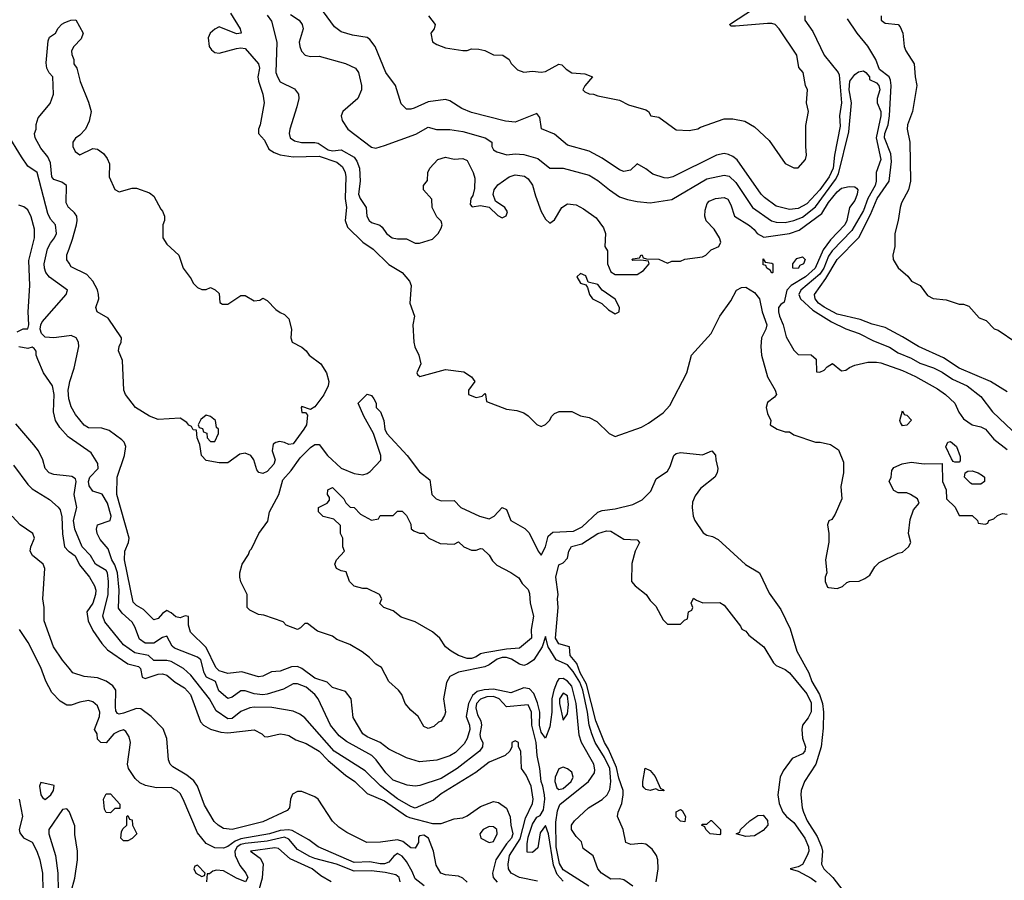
# Model space of a CAD drawing. Header units: inches. Extents: x 1793402 to 1900366, y 320852 to 470679.
# Tile 291 of 604: x 1859773 to 1864298, y 393556 to 397513. Entities that reach past the tile are written whole.
import ezdxf

# ---------------------------------------------------------------- set-up
doc = ezdxf.new("R2010")
doc.units = ezdxf.units.IN
doc.header["$MEASUREMENT"] = 0
doc.layers.add('B8359', color=7, linetype='Continuous')
doc.layers.add('B8369', color=7, linetype='Continuous')

msp = doc.modelspace()

# ---------------------------------------------------------------- linework, layer by layer
at = {"layer": 'B8359', "color": 4}
for points, elevation in [([(1860000, 396647.3), (1859997, 396650), (1859987.3, 396670), (1859988, 396750), (1859966.3, 396766.3), (1859930, 396778.7), (1859920.5, 396790), (1859914.9, 396854.9), (1859902.7, 396882.7), (1859870, 396922), (1859843.6, 396970), (1859841.2, 396990), (1859849, 397010), (1859849.1, 397030.9), (1859858, 397062), (1859912.5, 397127.5), (1859928, 397170), (1859926, 397250), (1859908.4, 397268.4), (1859898, 397290), (1859894.6, 397314.6), (1859904.7, 397415.3), (1859910, 397432), (1859938, 397450), (1859950, 397474), (1859967.3, 397492.7), (1859980.4, 397499.6), (1860000, 397507.5)], 216), ([(1860000, 396059.3), (1859930, 396050.9), (1859890, 396052.6), (1859873.7, 396070), (1859867.4, 396090), (1859869.8, 396110), (1859876.9, 396123.1), (1859986, 396250), (1859993.2, 396270), (1859910, 396329.5), (1859892.6, 396350), (1859886.6, 396370), (1859885.4, 396390), (1859900.9, 396459.1), (1859914, 396486), (1859933.7, 396510), (1859941.7, 396530), (1859937.6, 396570), (1859915.1, 396595.1), (1859902.2, 396622.2), (1859852.8, 396810), (1859810, 396839.6), (1859781.7, 396881.7), (1859715.1, 396990)], 224), ([(1859762, 396078), (1859788.9, 396091.1), (1859810, 396092), (1859814.5, 396110), (1859812.3, 396170), (1859819.5, 396290), (1859814.8, 396405.2), (1859842, 396510), (1859842, 396550), (1859825.9, 396605.9), (1859810, 396638), (1859792.6, 396652.6), (1859770, 396660.7)], 228), ([(1860000, 396392.9), (1859990, 396408.7), (1859990, 396431.3), (1860000, 396458.7)], 216), ([(1860000, 395592.5), (1859995.6, 395595.6), (1859957.7, 395637.7), (1859938, 395670), (1859929.2, 395710), (1859931.6, 395790), (1859924.5, 395830), (1859882.6, 395890), (1859856, 395950), (1859848.9, 395971.1), (1859848.9, 395988.9), (1859840.4, 396000.4), (1859830, 396008), (1859810, 396001.2), (1859770, 396009.4)], 228), ([(1860000, 395764.6), (1859998.3, 395770), (1859996.3, 395810), (1860000, 395832.4)], 224), ([(1860000, 395413.8), (1859930, 395422.7), (1859909.2, 395430), (1859889.5, 395450), (1859879.3, 395490), (1859859, 395530), (1859838.9, 395558.9), (1859755.1, 395655.1)], 232), ([(1859744.7, 395464.7), (1859810, 395376), (1859830, 395356), (1859910, 395306.6), (1859950, 395272.3), (1859959.2, 395259.2), (1859967.4, 395227.4), (1859969.7, 395149.7), (1859978.4, 395090), (1859997, 395070), (1860000, 395067.8)], 236), ([(1860000, 394532.1), (1859970, 394569), (1859929.3, 394630), (1859885.2, 394750), (1859885.2, 394810), (1859879.3, 394850), (1859889.4, 394990), (1859880.9, 395010), (1859832.7, 395050), (1859820.9, 395070), (1859823.7, 395090), (1859841.2, 395130), (1859834, 395150), (1859775.3, 395190), (1859738, 395230)], 244), ([(1860000, 394362), (1859990, 394362), (1859959.3, 394379.3), (1859920.2, 394420.2), (1859892.7, 394472.7), (1859870, 394535.3), (1859812, 394650), (1859772, 394710)], 248), ([(1859770.6, 393930), (1859786, 393850), (1859770.8, 393790), (1859774.4, 393774.4), (1859790, 393751.3), (1859830, 393731.3), (1859852.4, 393690), (1859866, 393650), (1859877.6, 393590), (1859880.3, 393510)], 248), ([(1860000, 393873.2), (1859990, 393885.2), (1859970, 393882.7), (1859907, 393790), (1859906.7, 393770), (1859937.1, 393670), (1859948.5, 393590), (1859950.7, 393509.3), (1859944, 393444), (1859950, 393424.7), (1859970, 393438), (1859990, 393461), (1860000, 393482.8)], 252)]:
    msp.add_lwpolyline(points, dxfattribs=dict(at, elevation=elevation))
at = {"layer": 'B8359', "color": 4, "elevation": 252}
msp.add_lwpolyline([(1859870, 394006), (1859864.7, 393990), (1859870.8, 393950), (1859877.3, 393937.3), (1859890, 393928), (1859916.2, 393950), (1859929.2, 393970), (1859932.3, 393992.3)], close=True, dxfattribs=at)
at = {"layer": 'B8369', "color": 4}
for points, elevation in [([(1861651.3, 397530), (1861682, 397490), (1861678, 397470), (1861663, 397450), (1861670.6, 397410.6), (1861690, 397399.1), (1861730, 397382.8), (1861810, 397370.8), (1861830, 397371), (1861850, 397378), (1861883.1, 397376.9), (1861910, 397371), (1861950, 397351.3), (1861994, 397350), (1862022, 397330), (1862031, 397311), (1862061.4, 397281.4), (1862090, 397270.8), (1862130, 397275.8), (1862170, 397271.8), (1862190, 397274.9), (1862250, 397307.7), (1862264.9, 397304.9), (1862284.6, 397284.6), (1862310, 397268.4), (1862370, 397264), (1862404.7, 397250), (1862370, 397208), (1862361, 397190), (1862370, 397181), (1862390, 397171.3), (1862410, 397171), (1862430, 397162.8), (1862530, 397142), (1862570, 397122), (1862650, 397098), (1862662, 397090), (1862674, 397070), (1862710, 397064.7), (1862790, 397006), (1862850, 397002.8), (1862889.3, 397010.7), (1862901.2, 397018.8), (1863010, 397056.3), (1863050, 397057.3), (1863105.8, 397045.8), (1863150, 397020.7), (1863217.1, 396957.1), (1863290, 396851.3), (1863330, 396831.3), (1863350, 396831.3), (1863384, 396870), (1863389.2, 396890), (1863385.2, 396930), (1863386.3, 397026.3), (1863398, 397090), (1863389.2, 397130), (1863392.7, 397190), (1863384, 397210), (1863372.7, 397270), (1863352.9, 397292.9), (1863344, 397350), (1863263.7, 397470), (1863244, 397490), (1863230, 397495.1), (1863210, 397494.7), (1863062.5, 397482.5), (1863043.2, 397483.2), (1863035.3, 397490), (1863150, 397565.5)], 244), ([(1860742, 397542), (1860786, 397470), (1860791.3, 397450), (1860770, 397447), (1860690, 397479.3), (1860670, 397469.5), (1860649, 397451), (1860639.5, 397430), (1860644.6, 397390), (1860654.3, 397374.3), (1860670, 397361.7), (1860690, 397359), (1860770, 397379.5), (1860790, 397383.1), (1860810, 397380.5), (1860870.4, 397310.4), (1860874.4, 397290), (1860868, 397250), (1860870.4, 397230), (1860890.7, 397170), (1860896, 397130), (1860878.8, 397030), (1860871, 397010), (1860871, 396990), (1860898.7, 396958.7), (1860918, 396918), (1860941.8, 396901.8), (1860970, 396892), (1861030, 396882), (1861150, 396885.5), (1861230, 396857.7), (1861256.3, 396836.3), (1861268.9, 396810), (1861271.7, 396790), (1861268.8, 396690), (1861274.9, 396650), (1861268.7, 396590), (1861279, 396559), (1861350.4, 396490.4), (1861398, 396458), (1861470, 396387.3), (1861531, 396350), (1861564.7, 396310), (1861571.3, 396290), (1861565.5, 396210), (1861588, 396150), (1861580.4, 396110), (1861584.9, 396030), (1861588.5, 396008.5), (1861607.3, 395970), (1861616, 395930), (1861598, 395890), (1861601, 395881), (1861612, 395872), (1861730, 395904.7), (1861814.4, 395894.4), (1861850, 395871.3), (1861864.7, 395850), (1861834.8, 395810), (1861836, 395790), (1861870, 395776), (1861898, 395782), (1861910, 395794), (1861914, 395790), (1861918, 395758), (1862010, 395722), (1862056.9, 395716.9), (1862090, 395704.7), (1862110, 395691.3), (1862150, 395651.3), (1862170, 395642), (1862188.9, 395651.1), (1862208, 395670), (1862218, 395690), (1862230, 395702), (1862251.6, 395711.6), (1862310, 395711.3), (1862350, 395692), (1862390, 395684.7), (1862425.4, 395665.4), (1862482, 395610), (1862510, 395596), (1862630, 395639.3), (1862662, 395658), (1862730, 395704.9), (1862760.8, 395739.2), (1862838.4, 395890), (1862860.9, 395970), (1862951.3, 396070), (1862989.8, 396150.2), (1863040.4, 396219.6), (1863066.6, 396270), (1863090, 396282), (1863110, 396283), (1863150, 396258), (1863172.4, 396230), (1863184.4, 396170), (1863206.7, 396110), (1863202.4, 396090), (1863181.6, 396050), (1863178.4, 396010), (1863182, 395970), (1863210, 395871), (1863244.9, 395810), (1863250.5, 395790), (1863242, 395778), (1863210, 395752.7), (1863203.8, 395730), (1863210, 395702), (1863224.7, 395670), (1863222, 395650), (1863254, 395630), (1863290, 395618), (1863310, 395618), (1863330, 395604.7), (1863430, 395571), (1863451, 395571), (1863499.6, 395559.6), (1863535.3, 395535.3), (1863558.5, 395478.5), (1863559.1, 395430), (1863546.4, 395366.4), (1863551.3, 395310), (1863519.8, 395240.2), (1863504.7, 395215.3), (1863491.6, 395208.4), (1863484.7, 395190), (1863492, 395150), (1863491.6, 395111.6), (1863476, 395030), (1863482, 394970), (1863474, 394950), (1863474, 394930), (1863484.7, 394904.7), (1863490, 394902), (1863530, 394898), (1863553.6, 394906.4), (1863574.6, 394925.4), (1863586, 394930), (1863630, 394931.3), (1863656.4, 394943.6), (1863680.4, 394959.6), (1863703.2, 394996.8), (1863723.2, 395016.8), (1863810, 395061), (1863830, 395064.7), (1863858, 395090), (1863868, 395110), (1863858, 395150), (1863864.7, 395215.3), (1863880.2, 395259.8), (1863906, 395290), (1863898, 395310), (1863866, 395330), (1863850, 395338), (1863810, 395338), (1863790, 395348), (1863768.7, 395390), (1863778, 395410), (1863780.4, 395439.6), (1863790, 395454), (1863828.4, 395471.6), (1863870, 395478), (1863930, 395471.3), (1864012.7, 395472.7), (1864014, 395390), (1864031.1, 395351.1), (1864032, 395310), (1864071.1, 395271.1), (1864090, 395234), (1864150, 395234), (1864174, 395210), (1864178, 395198), (1864210, 395194), (1864222, 395198), (1864226, 395210), (1864250, 395218), (1864266.8, 395233.2), (1864290, 395242), (1864310, 395239.1)], 224), ([(1860910, 397534), (1860930, 397506), (1860954.4, 397410), (1860950.5, 397270.5), (1860957.3, 397250), (1860970, 397226.8), (1861035.5, 397195.5), (1861054.8, 397170), (1861056, 397150), (1861047.3, 397112.7), (1861014, 397010), (1861010.7, 396990), (1861016, 396970), (1861035.9, 396955.9), (1861068.7, 396948.7), (1861130, 396948.5), (1861144.4, 396944.4), (1861190, 396914.4), (1861210, 396910.5), (1861250, 396914), (1861310, 396880.7), (1861322.8, 396862.8), (1861334, 396830), (1861337.1, 396770), (1861330.3, 396710), (1861337.6, 396690), (1861364.9, 396650), (1861367.7, 396610), (1861378.8, 396590), (1861390, 396580.7), (1861427.5, 396567.5), (1861439.1, 396559.1), (1861458.8, 396530), (1861484.7, 396510), (1861510, 396504.9), (1861550, 396506), (1861590, 396484.7), (1861610, 396484.7), (1861670, 396504), (1861696, 396530), (1861710, 396554), (1861714, 396570), (1861710, 396586), (1861690, 396606), (1861668.7, 396650), (1861667.3, 396687.3), (1861628, 396730), (1861628, 396750), (1861647.3, 396772.7), (1861648, 396810), (1861658, 396830), (1861695.3, 396870), (1861730, 396880.7), (1861770, 396870.8), (1861810, 396874.8), (1861830, 396864.7), (1861857.3, 396810), (1861864.5, 396784.5), (1861863.4, 396736.6), (1861855.2, 396704.8), (1861846, 396690), (1861843.6, 396663.6), (1861852.7, 396652.7), (1861890, 396658.8), (1861931.1, 396651.1), (1861970, 396612), (1861990, 396602), (1862008.4, 396611.6), (1862015.3, 396630), (1862002, 396650), (1861959, 396679), (1861949.2, 396709.2), (1861952.7, 396730), (1861970, 396753.4), (1862022, 396790), (1862050, 396799.1), (1862092.8, 396792.8), (1862110, 396781), (1862130, 396751.3), (1862142.8, 396702.8), (1862170, 396631.3), (1862190, 396596), (1862210, 396578), (1862230, 396592), (1862264, 396650), (1862290, 396666), (1862330, 396661), (1862363.5, 396643.5), (1862422, 396602), (1862455.3, 396555.3), (1862464.7, 396530), (1862462, 396470), (1862474, 396450), (1862474, 396390), (1862490, 396354), (1862510, 396342), (1862610, 396342), (1862640.4, 396359.6), (1862666, 396390), (1862662, 396402), (1862627.3, 396407.3), (1862590, 396406), (1862586, 396410), (1862590, 396414), (1862622, 396418), (1862628.4, 396431.6), (1862634, 396430), (1862638, 396418), (1862652.7, 396412.7), (1862710, 396412), (1862750, 396394), (1862770, 396402), (1862810, 396402), (1862828.9, 396411.1), (1862910, 396422), (1862926, 396430), (1862950, 396454), (1862986, 396470), (1862995.3, 396490), (1862988.7, 396510), (1862964, 396550), (1862927.8, 396587.8), (1862922, 396610), (1862922.9, 396637.1), (1862932.3, 396667.7), (1862942, 396678), (1862970, 396690.8), (1863010, 396696), (1863027.1, 396687.1), (1863041.1, 396661.1), (1863057.3, 396610), (1863127.1, 396567.1), (1863148.7, 396548.7), (1863162, 396530), (1863192.8, 396512.8), (1863309.8, 396530.2), (1863355.3, 396544.7), (1863458.4, 396621.6), (1863490, 396672.4), (1863530, 396721.6), (1863550, 396738), (1863585.4, 396745.4), (1863610, 396744.7), (1863618, 396738), (1863624.7, 396730), (1863621, 396710), (1863610, 396682), (1863586, 396650), (1863574.6, 396590), (1863564.4, 396570), (1863498.6, 396501.4), (1863465.6, 396454.4), (1863429, 396370), (1863384.2, 396330), (1863318.4, 396290), (1863297.6, 396270), (1863286, 396214), (1863270, 396204), (1863260.7, 396190), (1863259.3, 396170), (1863264.4, 396150), (1863281.6, 396110), (1863295.3, 396055.3), (1863330, 395994), (1863350, 395974), (1863410, 395972), (1863432.7, 395952.7), (1863434, 395894), (1863450, 395892), (1863470, 395902), (1863483.1, 395916.9), (1863508, 395932), (1863550, 395898), (1863570, 395902), (1863585.6, 395914.4), (1863610, 395924), (1863670, 395938), (1863710, 395938), (1863730, 395934.9), (1863830, 395899.5), (1863890, 395872.2), (1863990, 395816.4), (1864027.7, 395790), (1864070.2, 395750.2), (1864087.9, 395707.9), (1864110, 395677.1), (1864150, 395650.7), (1864190, 395640.7), (1864211, 395630), (1864250, 395584), (1864310, 395536.3)], 228), ([(1861017.1, 397537.1), (1861058, 397510), (1861071.3, 397490), (1861076, 397470), (1861058, 397410), (1861061, 397390), (1861067.9, 397367.9), (1861084.7, 397350), (1861110, 397342.8), (1861150, 397344.7), (1861270.5, 397310.5), (1861316, 397290), (1861330.8, 397270), (1861344, 397210), (1861344, 397190), (1861326.8, 397150), (1861258.8, 397090), (1861250.8, 397070), (1861254.8, 397050), (1861281, 397010), (1861390, 396927.3), (1861410, 396922.8), (1861450, 396934), (1861593.8, 396986.2), (1861650, 397018.8), (1861688.5, 397008.5), (1861750, 397008), (1861810, 396999.3), (1861912, 396970), (1861942, 396950), (1861942, 396930), (1861950, 396914), (1861965.4, 396905.4), (1862011.1, 396891.1), (1862050, 396896.3), (1862090, 396892.7), (1862154.7, 396874.7), (1862210, 396830.8), (1862270, 396830.6), (1862390, 396797.3), (1862430, 396774), (1862482.8, 396730), (1862530, 396699.1), (1862565.8, 396685.8), (1862610, 396676.3), (1862670, 396670.6), (1862770, 396686), (1862930, 396780.4), (1863010, 396798.4), (1863033, 396793), (1863064.5, 396764.5), (1863140.5, 396650), (1863227.7, 396587.7), (1863250, 396582), (1863290, 396580.3), (1863330, 396589), (1863370, 396604.9), (1863430, 396651.8), (1863521.9, 396778.1), (1863535.7, 396804.3), (1863582.9, 396997.1), (1863595.1, 397130), (1863585.1, 397190), (1863588.4, 397230), (1863610, 397260.7), (1863627.7, 397272.3), (1863650, 397277.3), (1863661, 397270), (1863678, 397250), (1863678, 397238), (1863710, 397222.8), (1863720.7, 397210), (1863724.9, 397190), (1863713.7, 397150), (1863713.4, 397130), (1863730.2, 397090.2), (1863730.2, 397070), (1863709, 396970), (1863730.3, 396870), (1863709.1, 396810.9), (1863708.9, 396770), (1863704.4, 396750), (1863671.1, 396690), (1863650, 396635.6), (1863596.3, 396543.7), (1863506.9, 396450), (1863490, 396426), (1863468.4, 396370), (1863450, 396342.7), (1863362.6, 396270), (1863353.1, 396250), (1863361.7, 396230), (1863417.6, 396177.6), (1863504, 396124), (1863570, 396091.6), (1863630, 396070.3), (1863695.9, 396035.9), (1863770, 396006.7), (1863810, 395982), (1863870, 395956.5), (1863910, 395933.4), (1863972.1, 395912.1), (1864012.1, 395892.1), (1864060.2, 395860.2), (1864126.8, 395830), (1864190, 395781), (1864244, 395710), (1864454, 395510)], 232), ([(1863380.7, 397530), (1863381.6, 397510), (1863417.8, 397457.8), (1863469.7, 397350), (1863534.7, 397270), (1863538.4, 397258.4), (1863549.7, 397130), (1863541, 397070), (1863542.6, 397022.6), (1863517.1, 396890), (1863510.6, 396830), (1863492.5, 396790), (1863449.8, 396730), (1863390, 396666.3), (1863350, 396644.9), (1863310, 396639.5), (1863250, 396655.8), (1863195.4, 396695.4), (1863180.5, 396710), (1863070, 396867.7), (1863050, 396883.8), (1863030, 396892.7), (1863010, 396897.1), (1862975.3, 396890), (1862774, 396790), (1862750, 396783.7), (1862734.7, 396785.3), (1862682.4, 396802.4), (1862650, 396827.7), (1862610, 396850.4), (1862579.3, 396820.7), (1862550, 396814.8), (1862530, 396822.8), (1862450, 396876.3), (1862390, 396907.7), (1862290, 396936.3), (1862230, 396986.8), (1862171.6, 397011.6), (1862163.5, 397063.5), (1862150, 397081), (1862050, 397042), (1862005.5, 397045.5), (1861850, 397085.5), (1861804.4, 397104.4), (1861750, 397139.1), (1861730, 397145.5), (1861650, 397134.9), (1861586, 397106), (1861570, 397101), (1861550, 397102), (1861526.4, 397126.4), (1861500.7, 397210), (1861455.5, 397270), (1861407.3, 397390), (1861382, 397422), (1861370, 397430.5), (1861302, 397442), (1861250, 397457.3), (1861219.9, 397479.9), (1861168.6, 397548.6)], 236), ([(1864310, 395802), (1864234.8, 395850), (1864090.7, 395910), (1864017.5, 395957.5), (1863902.8, 396010), (1863830, 396055.5), (1863750, 396098), (1863690, 396113.4), (1863634.7, 396134.7), (1863530, 396159.5), (1863470, 396190.4), (1863443.8, 396210), (1863428.2, 396230), (1863426, 396250), (1863477.4, 396322.6), (1863528.9, 396410), (1863629.2, 396510.8), (1863683.2, 396616.8), (1863714, 396690), (1863768.4, 396770), (1863779.5, 396860.5), (1863776, 396896), (1863747.3, 396970), (1863748.3, 396990), (1863763.2, 397030), (1863770.2, 397070), (1863777.3, 397210), (1863774.9, 397234.9), (1863768.4, 397250), (1863724.3, 397284.3), (1863707.7, 397330), (1863670.9, 397390.9), (1863620.9, 397450), (1863576.9, 397516.9)], 236), ([(1863731, 397530), (1863731, 397510), (1863750, 397497.3), (1863810, 397491), (1863819.8, 397479.8), (1863831.1, 397451.1), (1863837.3, 397390), (1863844.9, 397370), (1863884, 397310), (1863887.3, 397250), (1863896, 397210), (1863875.5, 397090), (1863853, 397030), (1863850.6, 397010), (1863863.1, 396950), (1863867.2, 396770), (1863857.6, 396730), (1863825.3, 396670), (1863819.3, 396650), (1863810.6, 396589.4), (1863794.8, 396530), (1863794.8, 396470), (1863786, 396430), (1863786.8, 396410), (1863810, 396371.3), (1863854.4, 396334.4), (1863870.9, 396310.9), (1863911.3, 396290), (1863944.5, 396244.5), (1863970, 396231), (1864030, 396224.7), (1864090, 396204.7), (1864110, 396204.7), (1864135.3, 396195.3), (1864182, 396142), (1864214, 396130), (1864251.6, 396091.6), (1864270, 396084.7), (1864350.8, 396030.8)], 244), ([(1860000, 397507.5), (1860008.9, 397511.1), (1860031.3, 397511.3), (1860064.7, 397450), (1860055.3, 397424.7), (1860022, 397390), (1860012, 397370), (1860012.7, 397352.7), (1860022, 397330), (1860022, 397310), (1860036, 397290), (1860051.1, 397228.9), (1860090, 397134), (1860101, 397090), (1860093.2, 397046.8), (1860076, 397010), (1860050, 396982), (1860030, 396968), (1860018, 396950), (1860018, 396930), (1860027.5, 396907.5), (1860050, 396891.3), (1860110, 396921), (1860130, 396918), (1860158, 396898), (1860175.3, 396875.3), (1860186, 396850), (1860184, 396790), (1860210, 396732), (1860230, 396722), (1860290, 396738.8), (1860310, 396738.8), (1860370, 396717.3), (1860390, 396701), (1860421, 396641), (1860430, 396632), (1860438, 396610), (1860438, 396590), (1860431.1, 396568.9), (1860431, 396510), (1860450, 396481), (1860504.7, 396430), (1860524.7, 396370), (1860561, 396321), (1860570, 396302), (1860590, 396282), (1860610, 396272), (1860630, 396272), (1860650, 396282), (1860671.6, 396271.6), (1860690, 396254), (1860692.7, 396212.7), (1860705.4, 396205.4), (1860730, 396204.7), (1860790, 396244.7), (1860810, 396244.7), (1860850, 396221), (1860876.4, 396223.6), (1860890, 396232), (1860910, 396222), (1860950, 396181), (1860970, 396166), (1860990, 396158), (1861010, 396138), (1861022, 396090), (1861018.8, 396050), (1861024.7, 396030), (1861070, 396006.8), (1861090, 395990.8), (1861104, 395970), (1861157.1, 395930), (1861182.4, 395890), (1861194.4, 395850), (1861190.4, 395830), (1861171.4, 395788.6), (1861130, 395732.7), (1861110, 395721.2), (1861070, 395735.1), (1861066, 395730), (1861070, 395707.7), (1861086.8, 395706.8), (1861095.2, 395695.2), (1861090.4, 395650.4), (1861078.7, 395630), (1861030, 395562.9), (1861010, 395560.5), (1860990, 395569.8), (1860966.9, 395573.1), (1860950.2, 395569.8), (1860938.3, 395561.7), (1860933, 395530), (1860947, 395490), (1860940.3, 395470), (1860910, 395436.3), (1860890, 395426.9), (1860871.5, 395431.5), (1860863.1, 395443.1), (1860849.6, 395489.6), (1860835.1, 395510), (1860810, 395519.3), (1860785.2, 395514.8), (1860730, 395475.3), (1860690, 395475.3), (1860630, 395486), (1860609.3, 395510), (1860600.2, 395560.2), (1860588.9, 395591.1), (1860586, 395626), (1860570, 395628), (1860562, 395642), (1860550, 395648.7), (1860541.2, 395661.2), (1860510, 395681.2), (1860410, 395675.4), (1860369.4, 395690), (1860305.1, 395730), (1860259.6, 395790), (1860252, 395810), (1860245.6, 395945.6), (1860226.6, 395990), (1860229.6, 396010), (1860239.7, 396030), (1860240.5, 396050), (1860180.3, 396140.3), (1860129.3, 396170), (1860123.6, 396190), (1860136.3, 396230), (1860135.8, 396250), (1860131, 396271), (1860109.7, 396310), (1860081.3, 396341.3), (1860010, 396377.2), (1860000, 396392.9)], 216), ([(1860000, 396458.7), (1860016.4, 396503.6), (1860034, 396570), (1860037.6, 396590), (1860035.1, 396610), (1860025.1, 396625.1), (1860000, 396647.3)], 216), ([(1860000, 395832.4), (1860002.9, 395850), (1860023.6, 395910), (1860044.5, 396010), (1860042.9, 396030), (1860032.3, 396050), (1860010, 396060.5), (1860000, 396059.3)], 224), ([(1862388.2, 393530), (1862270, 393605.1), (1862254.4, 393634.4), (1862238.2, 393710), (1862236.6, 393823.4), (1862243.8, 393876.2), (1862255.7, 393904.3), (1862386.3, 394010), (1862415.1, 394050), (1862416.4, 394063.6), (1862411.6, 394090), (1862355.5, 394190), (1862343.3, 394223.3), (1862330, 394369.2), (1862310, 394448.2), (1862290, 394472), (1862270, 394484.4), (1862250, 394482.4), (1862242.4, 394470), (1862227.6, 394430), (1862219, 394390), (1862218.4, 394330), (1862210, 394262), (1862190, 394209.2), (1862170, 394237.2), (1862161.5, 394270), (1862163.1, 394330), (1862152.1, 394372.1), (1862135, 394415), (1862116.3, 394436.3), (1862090, 394441.1), (1862030, 394418.3), (1861950, 394435.1), (1861907.8, 394432.2), (1861876, 394424), (1861853.4, 394406.6), (1861836.2, 394370), (1861824.4, 394310), (1861840.4, 394270), (1861841.6, 394250), (1861830, 394208.7), (1861816.1, 394183.9), (1861775.4, 394144.6), (1861749.3, 394129.3), (1861690, 394109.4), (1861610, 394101.2), (1861550, 394119.3), (1861470, 394159.3), (1861430, 394189.4), (1861370, 394216), (1861349.3, 394230), (1861305.6, 394305.6), (1861296.4, 394390), (1861270, 394424.4), (1861210, 394442.7), (1861186.6, 394466.6), (1861130, 394485.1), (1861070, 394529.6), (1861050, 394538.7), (1861022.7, 394537.3), (1860970, 394518.4), (1860930, 394515.1), (1860890, 394495.6), (1860870, 394491.6), (1860794.5, 394514.5), (1860730, 394507.6), (1860690, 394519.7), (1860674.8, 394534.8), (1860630, 394627), (1860557.6, 394697.6), (1860549.4, 394730), (1860548.9, 394768.9), (1860532.9, 394772.9), (1860510, 394763.7), (1860490, 394767.3), (1860470, 394786), (1860450, 394797), (1860430, 394783.7), (1860410, 394759.3), (1860390, 394753.2), (1860341.6, 394801.6), (1860310, 394819.5), (1860295.3, 394835.3), (1860254.7, 395030), (1860257, 395070), (1860273.2, 395110), (1860276, 395130), (1860219.7, 395330), (1860221.1, 395410), (1860254.5, 395510), (1860260.9, 395550), (1860252.7, 395570), (1860242, 395582), (1860184.5, 395624.5), (1860150, 395635.1), (1860090, 395637.2), (1860070, 395649.2), (1860030, 395697.2), (1860010, 395733.2), (1860000, 395764.6)], 224), ([(1862590, 393529), (1862550, 393559), (1862530, 393564), (1862490, 393562), (1862446, 393590), (1862429.2, 393610), (1862408.9, 393668.9), (1862363.1, 393703.1), (1862354, 393734), (1862330, 393758), (1862309, 393790), (1862309.3, 393810), (1862322, 393830), (1862386.6, 393890), (1862450, 393928), (1862472, 393950), (1862485.4, 393974.6), (1862488.8, 394011.2), (1862485.4, 394070), (1862460.6, 394120.6), (1862417.7, 394190), (1862401.5, 394230), (1862389.4, 394269.4), (1862382.2, 394330), (1862361.5, 394430), (1862346.7, 394466.7), (1862316.8, 394516.8), (1862290, 394547.2), (1862238.4, 394570), (1862201.6, 394630), (1862190, 394678), (1862173.4, 394630), (1862135.5, 394570), (1862106.8, 394550), (1862090, 394544.4), (1862070, 394549.7), (1862032.7, 394572.7), (1862010, 394580.2), (1861990, 394581), (1861966.6, 394573.4), (1861930, 394546.6), (1861910, 394537.7), (1861790, 394513), (1861750, 394494), (1861734.1, 394465.9), (1861720.3, 394390), (1861730.2, 394330.2), (1861725.2, 394314.8), (1861710, 394288.7), (1861696.9, 394283.1), (1861675.9, 394264.1), (1861650, 394254), (1861630, 394264), (1861604, 394310), (1861570, 394339), (1861545.2, 394370), (1861528.7, 394410), (1861514, 394430), (1861469.2, 394470), (1861435.1, 394535.1), (1861409, 394550), (1861380.9, 394580.9), (1861347.3, 394607.3), (1861290, 394641.2), (1861230, 394664), (1861210, 394679), (1861141.5, 394701.5), (1861096.4, 394736.4), (1861083.6, 394736.4), (1861063.6, 394716.4), (1861049.1, 394709.1), (1860998, 394730), (1860984, 394744), (1860894.6, 394774.6), (1860870, 394778), (1860830, 394798), (1860818, 394810), (1860818, 394870), (1860790, 394928), (1860785.2, 394950), (1860785.2, 394970), (1860795.3, 395010), (1860825.2, 395054.8), (1860830, 395072), (1860839, 395081), (1860872.7, 395150), (1860913.1, 395206.9), (1860920.5, 395250), (1860963.5, 395330), (1860982.6, 395397.4), (1861020.4, 395439.6), (1861061.4, 395498.6), (1861110, 395546), (1861130, 395559.5), (1861150, 395560.5), (1861187, 395510), (1861250, 395451.7), (1861310, 395427), (1861350, 395420.4), (1861370, 395426), (1861383.8, 395436.2), (1861432.3, 395487.7), (1861432.7, 395510), (1861399, 395610), (1861354, 395690), (1861328.7, 395750), (1861369.4, 395790.6), (1861390, 395784.7), (1861401, 395770), (1861410.7, 395750), (1861411, 395730), (1861430.7, 395710), (1861446.8, 395670), (1861450.6, 395630), (1861460.7, 395610), (1861553.4, 395510), (1861610, 395434.8), (1861657.3, 395397.3), (1861666.8, 395330), (1861686.8, 395310), (1861710, 395300.7), (1861770, 395302), (1861801, 395270), (1861886, 395230), (1861930, 395218), (1861953.2, 395230), (1861990, 395271), (1862010, 395261), (1862030.5, 395210), (1862094.4, 395174.4), (1862113.8, 395153.8), (1862156, 395070), (1862170, 395051.3), (1862189, 395090), (1862202, 395138), (1862223.5, 395156.5), (1862318.3, 395161.7), (1862358, 395182), (1862430, 395248.7), (1862450, 395256.5), (1862510, 395264.4), (1862590, 395284), (1862634.2, 395305.8), (1862674, 395346), (1862697.6, 395402.4), (1862750, 395438), (1862762, 395458), (1862779, 395510), (1862790, 395518.8), (1862810, 395522.8), (1862910, 395512), (1862954, 395530), (1862971.1, 395511.1), (1862971.3, 395490), (1862980.5, 395450), (1862978.4, 395430), (1862967.7, 395410), (1862902.2, 395357.8), (1862876.5, 395323.5), (1862865.5, 395294.5), (1862863.1, 395270), (1862868.4, 395230), (1862875.8, 395210), (1862913.8, 395153.8), (1862930, 395143), (1862956.7, 395136.7), (1862982.5, 395122.5), (1863107.6, 395007.6), (1863172.4, 394970), (1863217, 394877), (1863270, 394800.7), (1863313.1, 394713.1), (1863343.8, 394610), (1863399.6, 394510), (1863413.8, 394470), (1863448.1, 394410), (1863462.6, 394370), (1863466.9, 394330), (1863464.8, 394255.2), (1863456.5, 394170), (1863432.2, 394090), (1863379.1, 394010), (1863364, 393970), (1863362, 393950), (1863368, 393890), (1863374.9, 393870), (1863392.4, 393830), (1863437.6, 393757.6), (1863458.3, 393710), (1863461.5, 393690), (1863457.1, 393630), (1863468, 393610), (1863509, 393569), (1863570.5, 393490)], 216), ([(1862270, 393552.8), (1862242.7, 393582.7), (1862226.5, 393626.5), (1862202.9, 393770), (1862190, 393808.7), (1862165.3, 393774.7), (1862153.7, 393706.3), (1862130, 393684), (1862105.2, 393685.2), (1862104.6, 393724.6), (1862110, 393754.8), (1862130, 393814), (1862150, 393847.3), (1862165.1, 393854.9), (1862180.2, 393879.8), (1862185.7, 393930), (1862185.4, 393950), (1862177.4, 393990), (1862168.7, 394010), (1862163.1, 394070), (1862150.8, 394130), (1862147.1, 394190), (1862126, 394270), (1862124.7, 394330), (1862110, 394363.7), (1862010, 394354), (1861975.8, 394390), (1861950, 394401), (1861920.4, 394399.6), (1861890, 394389.8), (1861871.9, 394370), (1861869.4, 394350), (1861877.6, 394317.6), (1861891.6, 394290), (1861894.7, 394270), (1861887.3, 394227.3), (1861890.3, 394210), (1861901.3, 394190), (1861900.3, 394170), (1861885.3, 394150), (1861783, 394070), (1861710, 394024.7), (1861612.5, 393992.5), (1861590, 393989.6), (1861553.8, 393993.8), (1861490, 394017), (1861456.2, 394050), (1861411.8, 394110), (1861391.8, 394130), (1861274.2, 394194.2), (1861240.8, 394220.8), (1861200.9, 394270), (1861144.2, 394390), (1861129.6, 394410), (1861090, 394444), (1861050, 394459.7), (1861030, 394459.5), (1860985.1, 394434.9), (1860910, 394411.6), (1860890, 394409.7), (1860850, 394413), (1860810, 394427.6), (1860790, 394427), (1860750, 394398), (1860730, 394392.7), (1860688.2, 394428.2), (1860673.3, 394470), (1860631, 394491), (1860620.5, 394510), (1860605.1, 394570), (1860590, 394582.4), (1860484.2, 394624.2), (1860473.4, 394633.4), (1860450, 394679), (1860430, 394672.3), (1860390, 394646.6), (1860350, 394646.4), (1860324.4, 394664.4), (1860302.3, 394722.3), (1860290, 394742.7), (1860243.9, 394783.9), (1860227.6, 394807.6), (1860229.8, 394890), (1860222.5, 394970), (1860210, 395007), (1860196.4, 395030), (1860180.5, 395080.5), (1860142.7, 395122.7), (1860129.4, 395150), (1860126, 395170), (1860130, 395191.3), (1860188.7, 395210), (1860192.8, 395230), (1860176.9, 395290), (1860151.7, 395331.7), (1860110, 395346), (1860092, 395370), (1860089.7, 395390), (1860095.6, 395410), (1860133.2, 395450), (1860132, 395472), (1860100.9, 395520.9), (1860000, 395592.5)], 228), ([(1862153.2, 393553.2), (1862069.4, 393570), (1862031.8, 393590), (1862018.9, 393610), (1862017.7, 393630), (1862024.5, 393670), (1862073.5, 393746.5), (1862097.7, 393842.3), (1862129.4, 393910), (1862132.8, 393930), (1862123.7, 393990), (1862100.2, 394040.2), (1862079, 394070), (1862075.3, 394150), (1862066, 394170), (1862066, 394190), (1862050, 394198), (1862034, 394190), (1862034, 394170), (1862024.7, 394150), (1862004.7, 394130), (1861930, 394099.3), (1861868.5, 394051.5), (1861710, 393954), (1861675.3, 393924.7), (1861590, 393888.2), (1861570, 393895.1), (1861510, 393931.1), (1861430.8, 393990.8), (1861360.4, 394060.4), (1861217.6, 394150), (1861083.9, 394303.9), (1861061, 394321), (1861030, 394334), (1860931.2, 394351.2), (1860850, 394352.8), (1860830, 394349.6), (1860790, 394332), (1860750, 394299.6), (1860730, 394298.7), (1860675.8, 394335.8), (1860646, 394390), (1860559, 394499), (1860526.6, 394530), (1860470, 394562), (1860450, 394566.6), (1860390, 394567), (1860365.2, 394590), (1860302.3, 394602.3), (1860250, 394639), (1860164.4, 394744.4), (1860155.1, 394770), (1860180.4, 394870), (1860181.7, 394930), (1860176.3, 394970), (1860170, 394980.9), (1860122, 395010), (1860098.4, 395050), (1860059.6, 395090), (1860026.3, 395170), (1860020.5, 395210), (1860036, 395270), (1860023.6, 395330), (1860033.3, 395390), (1860030, 395402), (1860012.3, 395412.3), (1860000, 395413.8)], 232), ([(1862698.4, 393550), (1862707, 393610), (1862706, 393650), (1862699.3, 393670), (1862679.1, 393699.1), (1862650, 393722.7), (1862630, 393726), (1862581.5, 393721.5), (1862559, 393730), (1862546, 393790), (1862520.9, 393850), (1862523.7, 393870), (1862539.6, 393910), (1862546.9, 393950), (1862545.7, 393970), (1862526, 394026), (1862515.2, 394075.2), (1862479.5, 394159.5), (1862460.4, 394190), (1862421, 394290), (1862377.8, 394457.8), (1862349.1, 394510), (1862333.8, 394553.8), (1862302.9, 394590), (1862299, 394630), (1862250, 394643.5), (1862234.8, 394670), (1862248, 394810), (1862244.7, 394850), (1862247.8, 394870), (1862236.3, 394950), (1862250, 395006), (1862270, 395016), (1862290, 395038), (1862297.2, 395070), (1862309.4, 395090.6), (1862356.6, 395103.4), (1862430, 395150.6), (1862470, 395162.8), (1862490, 395161), (1862550, 395124.7), (1862610, 395122), (1862622, 395110), (1862602, 395070), (1862586.4, 395013.6), (1862584.7, 394930), (1862602, 394910), (1862652, 394870), (1862670, 394842), (1862696.9, 394816.9), (1862730, 394754), (1862750, 394734), (1862810, 394734), (1862827.3, 394752.7), (1862842, 394758), (1862846, 394790), (1862862, 394798), (1862866, 394810), (1862858, 394830), (1862870, 394854), (1862883.6, 394843.6), (1862912.7, 394832.7), (1862990, 394834), (1863010, 394822), (1863085.4, 394725.4), (1863091.6, 394711.6), (1863110, 394702), (1863123.5, 394683.5), (1863192, 394630), (1863236.8, 394556.8), (1863250, 394544.7), (1863290, 394526), (1863311, 394510), (1863390, 394414), (1863410, 394372), (1863410.4, 394330.4), (1863396.7, 394303.3), (1863371, 394270), (1863366.8, 394250), (1863370.8, 394210), (1863384, 394170), (1863380.7, 394150), (1863370, 394137.2), (1863323, 394117), (1863280.7, 394059.3), (1863268.2, 394030), (1863256.3, 393950), (1863262.4, 393910), (1863279.3, 393870), (1863296.3, 393850), (1863330, 393823), (1863380.4, 393750), (1863398.4, 393710), (1863399.3, 393690), (1863392.4, 393670), (1863370, 393629), (1863350, 393619), (1863314, 393610), (1863350, 393598), (1863410, 393566.7), (1863432.7, 393550)], 212), ([(1860000, 395067.8), (1860027.9, 395047.9), (1860047.4, 395007.4), (1860094.7, 394950), (1860116.9, 394910), (1860123, 394890), (1860122, 394870), (1860110, 394830.8), (1860082, 394790), (1860088.3, 394750), (1860110, 394704.7), (1860150, 394645.6), (1860176.6, 394616.6), (1860270, 394552.3), (1860319.6, 394539.6), (1860328, 394530), (1860336, 394490), (1860350, 394483.5), (1860410, 394503.5), (1860430, 394506), (1860450, 394499.5), (1860487.2, 394467.2), (1860530, 394441.6), (1860558.7, 394410), (1860604.4, 394284.4), (1860618, 394270), (1860650, 394251.8), (1860697.7, 394237.7), (1860730, 394234), (1860850, 394249), (1860886, 394230), (1860898, 394218), (1860910, 394215.3), (1860970, 394229.4), (1860990, 394227.3), (1861010, 394222.9), (1861042.7, 394202.7), (1861090, 394185.1), (1861150, 394149.6), (1861190, 394108), (1861270, 394039.5), (1861312.7, 394010), (1861370, 393956.2), (1861450, 393922.4), (1861550, 393851), (1861564.9, 393844.9), (1861670, 393817.4), (1861710, 393818.4), (1861770, 393839), (1861810, 393844), (1861830, 393852.7), (1861890, 393896), (1861950, 393919), (1861973.6, 393913.6), (1862010, 393888.7), (1862027.6, 393847.6), (1862029.7, 393810.3), (1862039.3, 393770), (1862033.3, 393750), (1862010, 393724.2), (1861960.7, 393650), (1861946, 393590), (1861949.3, 393570), (1861967.7, 393547.7)], 236), ([(1861830, 393548), (1861810, 393566.9), (1861790, 393576), (1861730, 393582), (1861708.6, 393588.6), (1861686.5, 393626.5), (1861675.1, 393690), (1861651.6, 393750), (1861630, 393764.8), (1861610, 393761.6), (1861605, 393755), (1861606.4, 393730), (1861590, 393703.7), (1861570, 393705.1), (1861534.2, 393734.2), (1861510, 393742.7), (1861431.9, 393731.9), (1861368.7, 393730), (1861276.6, 393776.6), (1861240.1, 393800.1), (1861210, 393829), (1861145.2, 393930), (1861130, 393940.9), (1861070, 393965.1), (1861050, 393965.3), (1861027.2, 393952.8), (1861018, 393930), (1861013, 393890), (1861002.8, 393877.2), (1860890, 393825.1), (1860750, 393789.6), (1860710, 393795.1), (1860685.2, 393810), (1860666.9, 393826.9), (1860622.3, 393902.3), (1860589.6, 393989.6), (1860573.4, 394013.4), (1860540.5, 394040.5), (1860477.5, 394077.5), (1860465.2, 394090), (1860457.2, 394110), (1860448.7, 394208.7), (1860432.9, 394252.9), (1860377.2, 394310), (1860330, 394345.2), (1860310, 394347), (1860250, 394324.7), (1860230, 394319.5), (1860223, 394323), (1860215.3, 394335.3), (1860213.6, 394353.6), (1860214.7, 394430), (1860200.9, 394450), (1860170, 394471.6), (1860130, 394486.6), (1860070, 394492.7), (1860018, 394510), (1860000, 394532.1)], 244), ([(1861631.7, 393531.7), (1861590, 393564), (1861577, 393597), (1861550, 393643.6), (1861530, 393667.3), (1861510, 393679.5), (1861492.2, 393667.8), (1861470, 393639.5), (1861450, 393631.6), (1861430, 393631.5), (1861381.7, 393641.7), (1861310, 393639.1), (1861144, 393710), (1861102, 393742), (1861025.7, 393785.7), (1861008.9, 393788.9), (1860970, 393786.2), (1860921, 393770), (1860790, 393746.6), (1860763.2, 393736.8), (1860730, 393711.5), (1860710, 393704.5), (1860670, 393705.1), (1860630, 393726), (1860590, 393774), (1860524.5, 393930), (1860510, 393956), (1860496, 393970), (1860470, 393982.9), (1860401.2, 393981.2), (1860351.6, 393991.6), (1860324.8, 394004.8), (1860304.5, 394024.5), (1860273.2, 394070), (1860268.7, 394090), (1860282, 394190), (1860276.6, 394216.6), (1860260.2, 394240.2), (1860250, 394249), (1860230, 394242.7), (1860206, 394230), (1860170, 394188), (1860146, 394190), (1860130, 394206), (1860128.7, 394230), (1860117.2, 394250), (1860139.5, 394310), (1860140.9, 394330), (1860130, 394359), (1860110, 394377.2), (1860090, 394382.7), (1860050, 394376), (1860010, 394362), (1860000, 394362)], 248), ([(1860000, 393482.8), (1860010, 393504.7), (1860026.3, 393566.3), (1860038.4, 393650), (1860039.5, 393690), (1860027.2, 393767.2), (1860026.8, 393806.8), (1860002.7, 393870), (1860000, 393873.2)], 252), ([(1861521.6, 393550), (1861517, 393570), (1861501.6, 393581.6), (1861453, 393593), (1861390, 393600.7), (1861310, 393598), (1861229.2, 393630), (1861130, 393657.2), (1861106, 393666), (1861050, 393698), (1861010, 393746.3), (1860990, 393754.2), (1860910, 393736.3), (1860810, 393725.6), (1860790, 393720.8), (1860773.2, 393710), (1860762.2, 393690), (1860762.9, 393670), (1860784.8, 393624.8), (1860813, 393590), (1860822, 393570), (1860810.3, 393549.7), (1860770, 393566.6), (1860710, 393600.7), (1860676.8, 393603.2), (1860661.4, 393598.6), (1860646, 393586), (1860634, 393586), (1860631.3, 393550)], 252), ([(1861204, 393550), (1861156.6, 393576.6), (1861117.2, 393610), (1861015.6, 393655.6), (1860962.7, 393702.7), (1860945.8, 393705.8), (1860834, 393690), (1860878, 393658), (1860891.8, 393631.8), (1860887.1, 393567.1), (1860870, 393506.6)], 256)]:
    msp.add_lwpolyline(points, dxfattribs=dict(at, elevation=elevation))
for points, elevation in [([(1863230, 396348), (1863222, 396362), (1863206, 396370), (1863202, 396382), (1863190, 396386), (1863190, 396414), (1863198, 396398), (1863230, 396394), (1863234, 396390), (1863234, 396350)], 224), ([(1863350, 396369.4), (1863326, 396370), (1863326, 396390), (1863344.7, 396415.3), (1863370, 396422), (1863382, 396410), (1863374.8, 396390), (1863358, 396382)], 224), ([(1862350, 396346), (1862334, 396330), (1862350, 396302), (1862374, 396294), (1862382, 396282), (1862391, 396250), (1862404.7, 396230), (1862447.7, 396207.7), (1862479.1, 396179.1), (1862510, 396161), (1862528, 396170), (1862528.7, 396190), (1862510, 396228), (1862450, 396268.7), (1862430, 396295.3), (1862386, 396306), (1862374.6, 396334.6)], 228), ([(1863830, 395646), (1863820.4, 395660.4), (1863818, 395670), (1863830, 395714), (1863838, 395698), (1863850, 395694), (1863871.6, 395671.6), (1863850, 395648)], 224), ([(1860630, 395694), (1860605.4, 395674.6), (1860594, 395650), (1860598, 395638), (1860612.7, 395632.7), (1860618, 395618), (1860632.7, 395612.7), (1860634, 395590), (1860650, 395574), (1860670, 395574), (1860686, 395610), (1860686, 395630), (1860678, 395638), (1860673.2, 395670), (1860650, 395688)], 216), ([(1864070, 395478), (1864062, 395482), (1864054.6, 395494.6), (1864029.3, 395549.3), (1864038, 395570), (1864050, 395573), (1864078, 395550), (1864094.8, 395505.2), (1864095.3, 395484.7), (1864090, 395478)], 224), ([(1864150, 395377.2), (1864142, 395382), (1864115.3, 395410), (1864118, 395430), (1864130, 395438), (1864150, 395439.1), (1864178, 395430), (1864197.5, 395417.5), (1864206, 395410), (1864206, 395390), (1864190, 395377.2)], 224), ([(1861390, 395212), (1861422, 395218), (1861430, 395234), (1861490, 395234), (1861510, 395254), (1861530, 395254), (1861550, 395234), (1861570, 395194), (1861572, 395172), (1861583.6, 395163.6), (1861610, 395152), (1861630, 395152), (1861654, 395130), (1861705.4, 395105.4), (1861770, 395102), (1861790, 395112), (1861814, 395090), (1861850, 395074), (1861870, 395074), (1861890, 395082), (1861899.6, 395079.6), (1861931.1, 395051.1), (1861945.4, 395025.4), (1861965.4, 395005.4), (1862030, 394972), (1862066.4, 394946.4), (1862081.6, 394921.6), (1862110, 394894), (1862115.4, 394875.4), (1862119, 394830), (1862134.4, 394770), (1862124, 394710), (1862124.4, 394670), (1862070, 394622.9), (1862010, 394619.2), (1861910, 394601.6), (1861890, 394597), (1861870, 394583.6), (1861850, 394575.6), (1861830, 394575.6), (1861789.7, 394589.7), (1861755.3, 394610), (1861729.3, 394629.3), (1861704, 394670), (1861670, 394699), (1861590, 394745.2), (1861526.8, 394766.8), (1861490, 394795.3), (1861446, 394810), (1861428.4, 394828.4), (1861438, 394850), (1861426, 394870), (1861370, 394898), (1861350, 394898), (1861310, 394909), (1861288.7, 394930), (1861274, 394974), (1861250, 394979), (1861229.3, 394989.3), (1861222, 395010), (1861228.7, 395030), (1861266, 395070), (1861258, 395090), (1861258, 395130), (1861248, 395150), (1861247.3, 395187.3), (1861216.4, 395216.4), (1861168.4, 395228.4), (1861146, 395250), (1861146, 395270), (1861186, 395290), (1861196.4, 395303.6), (1861196.4, 395316.4), (1861188, 395330), (1861188.9, 395351.1), (1861210, 395362), (1861262, 395310), (1861271.6, 395291.6), (1861292, 395272), (1861310.9, 395270.9), (1861339.6, 395239.6)], 212), ([(1862270, 394417), (1862254.4, 394390), (1862254, 394370), (1862270, 394292), (1862290, 394322), (1862294.8, 394365.2), (1862290, 394404)], 228), ([(1862270, 394077.2), (1862250, 394069), (1862234.4, 394030), (1862232.7, 394010), (1862241.3, 393981.3), (1862250, 393974), (1862270, 393978.4), (1862307, 394010), (1862316, 394030), (1862310, 394054), (1862290, 394069.2)], 228), ([(1862730, 393968), (1862710, 393968.7), (1862696.4, 393976.4), (1862670, 393969.3), (1862650, 393974), (1862642, 393982), (1862637.2, 393990), (1862637.2, 394010), (1862648, 394072), (1862670, 394062), (1862693.7, 394033.7), (1862718, 393978), (1862730, 393974), (1862734, 393970)], 208), ([(1860190, 393866), (1860170, 393868), (1860163.1, 393883.1), (1860158, 393930), (1860170, 393954), (1860190, 393954), (1860232.7, 393907.3), (1860232.7, 393887.3), (1860210, 393886)], 248), ([(1860250, 393738), (1860238, 393750), (1860240.4, 393779.6), (1860247.3, 393792.7), (1860266, 393810), (1860266, 393850), (1860270, 393854), (1860278, 393838), (1860290, 393834), (1860292, 393810), (1860311.3, 393770), (1860290, 393748), (1860270, 393738)], 248), ([(1862830, 393826), (1862810, 393828), (1862790, 393848), (1862790, 393872), (1862810, 393882), (1862816.9, 393876.9), (1862832, 393850)], 208), ([(1863110, 393758), (1863066, 393770), (1863082, 393778), (1863086, 393790), (1863128, 393830), (1863165.6, 393854.4), (1863190, 393856), (1863210, 393831.3), (1863210.5, 393809.5), (1863190, 393785.2), (1863150, 393761.2)], 208), ([(1861930, 393803.7), (1861903.2, 393790), (1861888, 393770), (1861892.7, 393750), (1861930, 393730.9), (1861950, 393735.5), (1861966.5, 393770), (1861965.7, 393790), (1861950, 393803.1)], 244), ([(1862990, 393766), (1862946, 393770), (1862926, 393790), (1862922, 393802), (1862906, 393810), (1862910, 393814), (1862930, 393814), (1862948.4, 393831.6), (1862951.6, 393831.6), (1862994, 393790), (1862994, 393770)], 208), ([(1860590, 393626), (1860578, 393622), (1860574, 393610), (1860582, 393590), (1860610, 393574), (1860622, 393578), (1860626, 393590)], 252)]:
    msp.add_lwpolyline(points, close=True, dxfattribs=dict(at, elevation=elevation))

doc.saveas('drawing.dxf')
